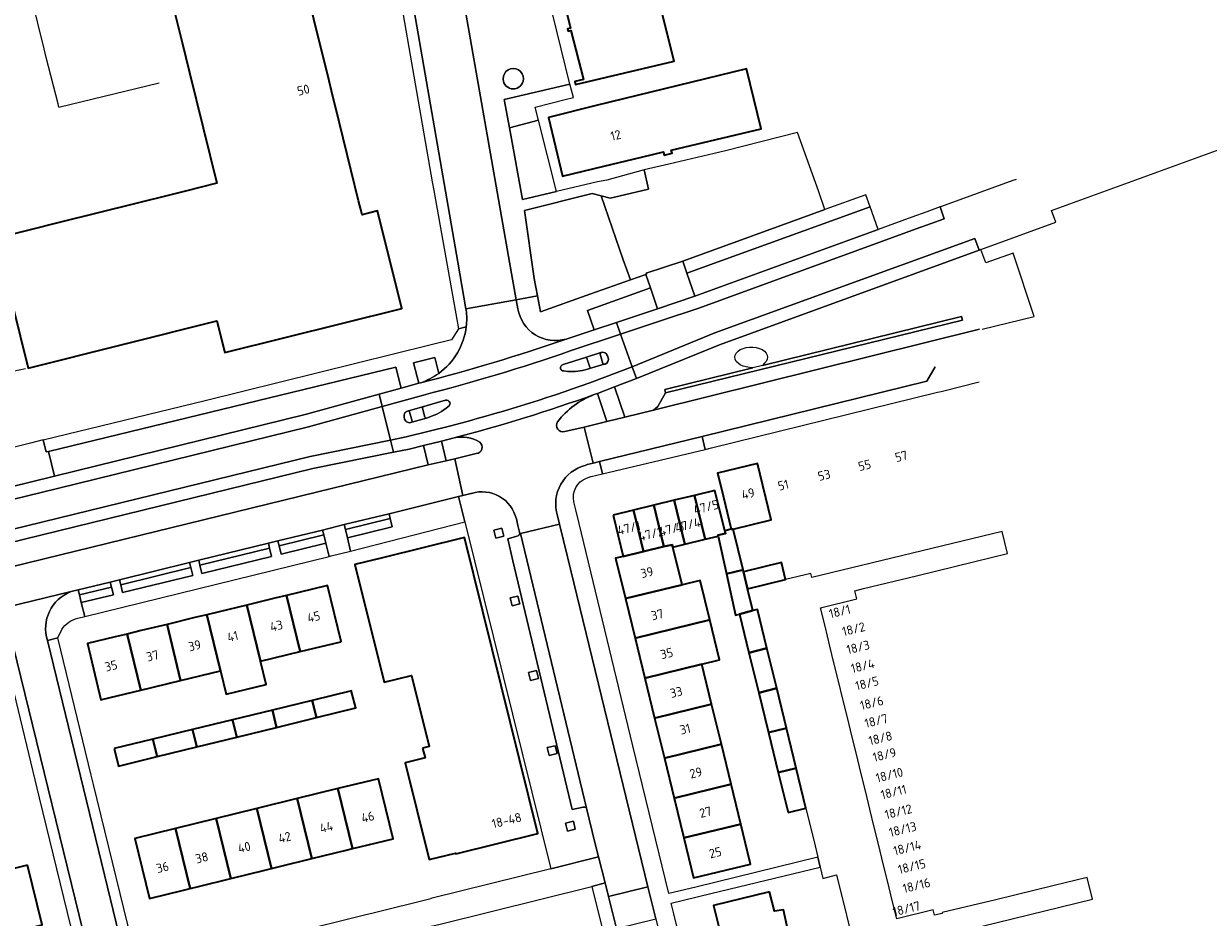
# Model space of a CAD drawing. Extents: x 150256 to 156914, y 461459 to 469481.
# Tile 405 of 656: x 156516 to 156690, y 463624 to 463755. Entities that reach past the tile are written whole.
import ezdxf
from ezdxf.enums import TextEntityAlignment as Align

# ---------------------------------------------------------------- set-up
doc = ezdxf.new("R2010")
doc.units = 0
doc.header["$LTSCALE"] = 0.75
for name, color, linetype, lineweight in [('B-RO-GR-BEPLANTING_CULTUUR_BODEMBEDEKKER-GV', 251, 'CONTINUOUS', 18), ('B-RO-GR-GROENVOORZIENING-GV', 251, 'CONTINUOUS', 18), ('B-RO-IE-TERREINAFSCHEIDING_KUNSTMATIG_HEKWERK-G', 251, 'IE-TERREINAFSCHEIDING-KUNSTMATIG', 18), ('B-RO-OG-BEBOUWING-GV', 6, 'CONTINUOUS', 35), ('B-RO-OG-BEBOUWING-T18', 1, 'CONTINUOUS', 18), ('B-RO-OG-TERREIN_CULTUURSCHEIDING-GV', 251, 'CONTINUOUS', 18), ('B-RO-VH-VERHARDING_ASFALT-GV', 251, 'CONTINUOUS', 18), ('B-RO-VH-VERHARDING_BETONSTRAATSTEEN-GV', 251, 'CONTINUOUS', 18), ('B-RO-VH-VERHARDING_STRAATBAKSTEEN-GV', 251, 'CONTINUOUS', 18), ('B-RO-VH-VERHARDING_TEGEL-GV', 251, 'CONTINUOUS', 18)]:
    doc.layers.add(name, color=color, linetype=linetype, lineweight=lineweight)
doc.styles.add('NLCS-ISO-M200-T18', font='NLCS-ISO.ttf', dxfattribs={"height": 360})
doc.linetypes.add('IE-TERREINAFSCHEIDING-KUNSTMATIG', pattern='A,4,[82,NLCS.SHX,S=0.75,R=90,X=0,Y=0],4,-2', length=10)

msp = doc.modelspace()

# ---------------------------------------------------------------- linework, layer by layer
at = {"layer": 'B-RO-GR-BEPLANTING_CULTUUR_BODEMBEDEKKER-GV'}
for points in [[(156589.365, 463747.198, 1.0306871), (156586.367, 463747.196)], [(156586.367, 463747.196, 0.9706471), (156589.365, 463747.198)]]:
    msp.add_lwpolyline(points, format="xyb", dxfattribs=at)
msp.add_lwpolyline([(156591.588, 463741.116), (156591.097, 463743.057), (156595.539, 463744.185), (156596.744, 463744.491), (156596.473, 463745.548), (156596.23, 463746.449), (156586.541, 463744.152), (156587.291, 463740.018)], close=True, dxfattribs=at)
at = {"layer": 'B-RO-GR-GROENVOORZIENING-GV'}
for points in [[(156586.163, 463680.943), (156584.998, 463680.655), (156585.287, 463679.49), (156586.452, 463679.778)], [(156588.559, 463670.957), (156587.394, 463670.669), (156587.683, 463669.504), (156588.848, 463669.792)], [(156591.301, 463659.961), (156590.136, 463659.673), (156590.425, 463658.508), (156591.59, 463658.796)], [(156594.05, 463648.882), (156592.885, 463648.594), (156593.174, 463647.429), (156594.339, 463647.717)], [(156596.728, 463637.743), (156595.563, 463637.455), (156595.852, 463636.29), (156597.017, 463636.578)]]:
    msp.add_lwpolyline(points, close=True, dxfattribs=at)
at = {"layer": 'B-RO-IE-TERREINAFSCHEIDING_KUNSTMATIG_HEKWERK-G'}
for points in [[(156518.69, 463751.661), (156516.759, 463759.444)], [(156519.005, 463750.39), (156518.69, 463751.661)], [(156520.762, 463743.545), (156519.005, 463750.39)], [(156520.845, 463743.052), (156535.627, 463746.628)], [(156520.845, 463743.052), (156520.762, 463743.545)], [(156514.051, 463704.09), (156515.937, 463704.524)]]:
    msp.add_lwpolyline(points, dxfattribs=at)
at = {"layer": 'B-RO-OG-BEBOUWING-GV'}
for points in [[(156537.979, 463756.914), (156539.045, 463752.589), (156540.136, 463748.167), (156544.168, 463731.823), (156539.534, 463730.667), (156537.553, 463730.174), (156521.089, 463726.068), (156511.519, 463723.682), (156511.538, 463723.606), (156516.305, 463704.545), (156544.171, 463711.542), (156545.309, 463706.882), (156571.437, 463713.353), (156567.826, 463727.742), (156565.568, 463727.182), (156565.377, 463727.955), (156565.067, 463729.214), (156561.652, 463743.076), (156561.273, 463744.611), (156560.5, 463747.751), (156559.248, 463752.829), (156547.529, 463800.387)], [(156592.632, 463769.557), (156596.285, 463754.677), (156595.888, 463754.572), (156595.977, 463754.236), (156596.368, 463754.34), (156598.215, 463747.11), (156596.926, 463746.848), (156597.032, 463746.368), (156611.604, 463749.809), (156600.541, 463793.943)]]:
    msp.add_lwpolyline(points, dxfattribs=at)
for points in [[(156601.2, 463734.366), (156606.765, 463735.689), (156610.024, 463736.463), (156610.138, 463735.98), (156611.287, 463736.253), (156611.175, 463736.725), (156624.402, 463739.867), (156622.248, 463748.687), (156600.077, 463743.273), (156593.083, 463741.498), (156595.11, 463732.858)], [(156620.308, 463680.816), (156625.895, 463682.177), (156623.867, 463690.501), (156617.999, 463689.071), (156618.562, 463686.763), (156620.014, 463680.804)], [(156618.074, 463679.789), (156618.044, 463679.924), (156619.151, 463680.195), (156619.059, 463680.572), (156617.605, 463686.53), (156614.604, 463685.798), (156616.183, 463679.332)], [(156608.601, 463684.332), (156610.088, 463678.24), (156611.3, 463678.519), (156611.389, 463678.175), (156613.179, 463678.607), (156611.603, 463685.065)], [(156616.183, 463679.332), (156614.604, 463685.798), (156611.603, 463685.065), (156613.179, 463678.607)], [(156602.597, 463682.867), (156604.077, 463676.804), (156607.082, 463677.522), (156605.599, 463683.6)], [(156610.088, 463678.24), (156608.601, 463684.332), (156605.599, 463683.6), (156607.082, 463677.522)], [(156574.499, 463648.532), (156574.859, 463647.076), (156571.947, 463646.354), (156575.483, 463632.085), (156579.365, 463633.047), (156579.389, 463632.949), (156591.484, 463635.947), (156580.665, 463679.594), (156568.57, 463676.597), (156564.503, 463675.589), (156568.834, 463658.233), (156572.874, 463659.234), (156575.467, 463648.772)], [(156620.308, 463680.816), (156620.014, 463680.804), (156619.059, 463680.572), (156619.151, 463680.195), (156618.044, 463679.924), (156618.074, 463679.789), (156619.31, 463674.205), (156621.773, 463674.805)], [(156611.389, 463678.175), (156611.3, 463678.519), (156610.088, 463678.24), (156607.082, 463677.522), (156604.077, 463676.804), (156602.955, 463676.53), (156604.41, 463670.57), (156612.758, 463672.608)], [(156621.841, 463674.524), (156622.432, 463672.028), (156628.035, 463673.393), (156627.428, 463675.885)], [(156621.841, 463674.524), (156621.773, 463674.805), (156619.31, 463674.205), (156620.657, 463668.118), (156621.232, 463668.255), (156623.219, 463668.802), (156622.432, 463672.028)], [(156562.42, 463664.215), (156562.501, 463664.235), (156560.496, 463672.511), (156556.244, 463671.481), (156554.444, 463671.045), (156556.449, 463662.769)], [(156605.832, 463664.743), (156614.234, 463666.794), (156616.849, 463667.432), (156615.427, 463673.259), (156612.812, 463672.621), (156612.758, 463672.608), (156604.41, 463670.57)], [(156548.567, 463669.622), (156550.572, 463661.346), (156556.449, 463662.769), (156554.444, 463671.045), (156552.695, 463670.622)], [(156550.572, 463661.346), (156548.567, 463669.622), (156544.494, 463668.635), (156542.69, 463668.198), (156544.694, 463659.922), (156545.526, 463656.487), (156551.405, 463657.909)], [(156622.62, 463662.593), (156625.279, 463663.241), (156623.885, 463668.964), (156623.219, 463668.802), (156621.232, 463668.255)], [(156544.694, 463659.922), (156542.69, 463668.198), (156540.92, 463667.77), (156536.812, 463666.775), (156538.817, 463658.499)], [(156607.271, 463658.849), (156615.673, 463660.9), (156618.288, 463661.538), (156616.849, 463667.432), (156614.234, 463666.794), (156605.832, 463664.743)], [(156527.169, 463655.678), (156532.94, 463657.076), (156530.935, 463665.351), (156529.166, 463664.923), (156525.058, 463663.928), (156527.063, 463655.652)], [(156536.812, 463666.775), (156532.996, 463665.85), (156530.935, 463665.351), (156532.94, 463657.076), (156538.817, 463658.499)], [(156624.064, 463656.7), (156626.716, 463657.346), (156625.279, 463663.241), (156622.62, 463662.593)], [(156615.673, 463660.9), (156607.271, 463658.849), (156608.71, 463652.955), (156617.112, 463655.006)], [(156558.834, 463653.028), (156564.646, 463654.451), (156564.029, 463656.817), (156563.994, 463656.951), (156558.216, 463655.551)], [(156625.508, 463650.808), (156628.152, 463651.452), (156626.716, 463657.346), (156624.064, 463656.7)], [(156552.96, 463651.589), (156558.834, 463653.028), (156558.216, 463655.551), (156552.339, 463654.126)], [(156610.149, 463647.061), (156618.551, 463649.112), (156617.112, 463655.006), (156608.71, 463652.955)], [(156547.087, 463650.151), (156552.96, 463651.589), (156552.339, 463654.126), (156546.463, 463652.702)], [(156534.709, 463649.854), (156535.34, 463647.275), (156541.213, 463648.713), (156540.585, 463651.278)], [(156546.463, 463652.702), (156540.585, 463651.278), (156541.213, 463648.713), (156547.087, 463650.151)], [(156629.588, 463645.557), (156628.152, 463651.452), (156625.508, 463650.808), (156626.953, 463644.915)], [(156529.015, 463648.474), (156529.069, 463648.252), (156529.65, 463645.882), (156535.34, 463647.275), (156534.709, 463649.854)], [(156618.551, 463649.112), (156610.149, 463647.061), (156611.587, 463641.167), (156619.989, 463643.218)], [(156628.397, 463639.022), (156631.025, 463639.662), (156629.588, 463645.557), (156626.953, 463644.915)], [(156558.186, 463632.235), (156563.018, 463633.419), (156564.176, 463633.703), (156562.008, 463642.546), (156556.018, 463641.078)], [(156564.176, 463633.703), (156565.264, 463633.97), (156570.166, 463635.171), (156567.998, 463644.014), (156562.008, 463642.546)], [(156621.428, 463637.324), (156619.989, 463643.218), (156611.587, 463641.167), (156613.026, 463635.273)], [(156550.027, 463639.61), (156552.195, 463630.767), (156553.399, 463631.062), (156558.186, 463632.235), (156556.018, 463641.078)], [(156546.205, 463629.299), (156551.249, 463630.535), (156552.195, 463630.767), (156550.027, 463639.61), (156544.037, 463638.142)], [(156538.047, 463636.674), (156540.215, 463627.831), (156541.453, 463628.134), (156546.205, 463629.299), (156544.037, 463638.142)], [(156621.428, 463637.324), (156613.026, 463635.273), (156614.465, 463629.379), (156622.867, 463631.43), (156622.824, 463631.605)], [(156540.215, 463627.831), (156538.047, 463636.674), (156532.062, 463635.207), (156534.229, 463626.364), (156539.235, 463627.591)], [(156516.217, 463631.27), (156510.22, 463629.8), (156512.378, 463620.995), (156513.366, 463621.237), (156518.375, 463622.464)], [(156625.674, 463627.352), (156617.415, 463625.321), (156618.865, 463619.425), (156627.124, 463621.456), (156628.374, 463621.735), (156627.72, 463624.66), (156626.38, 463624.482)]]:
    msp.add_lwpolyline(points, close=True, dxfattribs=at)
at = {"layer": 'B-RO-OG-TERREIN_CULTUURSCHEIDING-GV'}
for points in [[(156591.588, 463741.116), (156587.291, 463740.018), (156589.214, 463729.407), (156594.251, 463730.598)], [(156600.809, 463729.986), (156599.512, 463730.322), (156589.5, 463727.83), (156590.973, 463717.784), (156591.44, 463715.205), (156591.868, 463712.847), (156599.293, 463715.535), (156605.146, 463717.574), (156604.098, 463720.547)], [(156614.642, 463715.149), (156641.684, 463725.009), (156640.486, 463728.336), (156613.479, 463718.544)], [(156603.082, 463711.303), (156609.15, 463713.322), (156608.089, 463716.395), (156598.816, 463713.078), (156599.798, 463710.218)], [(156571.323, 463701.603), (156570.531, 463704.707), (156519.325, 463692.284), (156520.211, 463688.626), (156557.195, 463697.709), (156568.106, 463700.716)], [(156513.873, 463675.249), (156575.334, 463690.29), (156574.637, 463693.144), (156572.504, 463692.611), (156570.208, 463692.146), (156558.302, 463689.747), (156465.606, 463667.031), (156460.702, 463665.27), (156453.453, 463663.504), (156444.224, 463661.22), (156444.882, 463658.366), (156460.243, 463662.125), (156460.006, 463663.094), (156468.284, 463665.119), (156468.521, 463664.151)], [(156563.402, 463679.547), (156570.006, 463681.168), (156569.728, 463682.363), (156563.115, 463680.744)], [(156559.937, 463679.956), (156553.334, 463678.352), (156553.617, 463677.144), (156560.24, 463678.728)], [(156551.934, 463678.016), (156541.666, 463675.493), (156541.949, 463674.294), (156552.225, 463676.798)], [(156540.315, 463675.147), (156529.976, 463672.61), (156530.255, 463671.465), (156540.61, 463673.976)], [(156523.881, 463671.126), (156524.161, 463669.976), (156528.934, 463671.136), (156528.629, 463672.274)]]:
    msp.add_lwpolyline(points, close=True, dxfattribs=at)
for points in [[(156657.022, 463710.324), (156664.662, 463712.188), (156661.575, 463721.499), (156657.549, 463720.102), (156656.837, 463722.04), (156656.561, 463721.939), (156618.281, 463708.017), (156606.021, 463703.015), (156602.792, 463701.787), (156604.307, 463697.344), (156608.57, 463698.374), (156609.171, 463698.9), (156610.325, 463700.93), (156610.197, 463701.432), (156623.183, 463704.613), (156622.708, 463704.677), (156622.215, 463704.743), (156621.755, 463704.871), (156621.347, 463705.056), (156621.01, 463705.29), (156620.758, 463705.562), (156620.603, 463705.862), (156620.55, 463706.175), (156620.603, 463706.488), (156620.758, 463706.788), (156621.01, 463707.06), (156621.347, 463707.294), (156621.755, 463707.479), (156622.215, 463707.607), (156622.708, 463707.673), (156623.212, 463707.673), (156623.705, 463707.607), (156624.165, 463707.479), (156624.573, 463707.294), (156624.91, 463707.06), (156625.162, 463706.788), (156625.317, 463706.488), (156625.37, 463706.175), (156625.317, 463705.862), (156625.162, 463705.562), (156624.91, 463705.29), (156624.606, 463704.962), (156653.977, 463712.157), (156654.133, 463711.649)], [(156576.885, 463703.784), (156576.288, 463706.118), (156573.161, 463705.349), (156573.955, 463702.324)], [(156573.955, 463702.324), (156574.175, 463702.384)], [(156598.33, 463695.868), (156601.681, 463696.707), (156600.283, 463700.832), (156599.816, 463700.655)], [(156595.458, 463695.191), (156598.33, 463695.868)], [(156579.135, 463694.269), (156577.267, 463693.802), (156577.978, 463690.878)], [(156577.978, 463690.878), (156579.233, 463691.184), (156582.41, 463691.951)]]:
    msp.add_lwpolyline(points, dxfattribs=at)
for points in [[(156574.175, 463702.384, 0.076534), (156576.885, 463703.784)], [(156599.816, 463700.655, 0.14278), (156594.406, 463696.653)], [(156594.406, 463696.653, 0.6976895), (156595.458, 463695.191)], [(156582.917, 463693.644, 0.1964235), (156579.135, 463694.269)], [(156582.41, 463691.951, 0.6691779), (156582.917, 463693.644)]]:
    msp.add_lwpolyline(points, format="xyb", dxfattribs=at)
at = {"layer": 'B-RO-VH-VERHARDING_ASFALT-GV'}
for points in [[(156567.096, 463830.138), (156566.874, 463831.26), (156559.609, 463829.417), (156559.823, 463828.578), (156561.144, 463823.787), (156561.184, 463823.597), (156561.597, 463821.639), (156564.19, 463809.35), (156579.711, 463720.168), (156580.892, 463713.305), (156588.315, 463714.642), (156587.328, 463720.188), (156579.761, 463763.389), (156572.791, 463804.224)], [(156662.026, 463732.39), (156661.54, 463732.214), (156651.037, 463728.41), (156650.809, 463728.326), (156651.436, 463726.585), (156649.482, 463725.881), (156647.296, 463725.085), (156642.317, 463723.271), (156615.251, 463713.402), (156609.734, 463711.566), (156603.701, 463709.56), (156605.402, 463704.761), (156617.615, 463709.743), (156655.929, 463723.678), (156656.561, 463721.939), (156656.837, 463722.04), (156667.884, 463726.065), (156667.252, 463727.804), (156725.11, 463748.829)], [(156588.553, 463713.299), (156588.315, 463714.642), (156580.892, 463713.305), (156580.924, 463713.118)], [(156596.268, 463707.103), (156603.701, 463709.56), (156603.082, 463711.303), (156599.798, 463710.218), (156595.659, 463708.85)], [(156605.402, 463704.761), (156603.701, 463709.56), (156596.268, 463707.103)], [(156656.619, 463710.315), (156608.57, 463698.374), (156604.307, 463697.344), (156601.681, 463696.707), (156598.33, 463695.868), (156599.636, 463690.554), (156600.588, 463690.768), (156615.714, 463694.482), (156648.855, 463702.625), (156650.086, 463704.735)], [(156595.222, 463705.099), (156598.521, 463706.14), (156600.778, 463706.85)], [(156598.521, 463706.14), (156595.222, 463705.099)], [(156599.18, 463704.696), (156598.732, 463706.01)], [(156600.683, 463706.644), (156601.098, 463705.265)], [(156601.861, 463706.099), (156601.755, 463706.398)], [(156601.755, 463706.398), (156601.861, 463706.099)], [(156595.295, 463704.151), (156595.899, 463704.07)], [(156595.899, 463704.07), (156595.295, 463704.151)], [(156601.403, 463705.156), (156601.293, 463705.124), (156599.109, 463704.492), (156598.811, 463704.408)], [(156598.811, 463704.408), (156599.109, 463704.492)], [(156599.158, 463702.384), (156605.402, 463704.761)], [(156599.816, 463700.655), (156600.283, 463700.832), (156602.792, 463701.787), (156606.021, 463703.015), (156605.402, 463704.761), (156599.158, 463702.384)], [(156601.293, 463705.124), (156601.403, 463705.156)], [(156574.175, 463702.384), (156573.955, 463702.324), (156571.323, 463701.603), (156568.106, 463700.716), (156568.547, 463698.919), (156574.631, 463700.591)], [(156574.631, 463700.591), (156568.547, 463698.919), (156569.767, 463693.945), (156572.096, 463694.416), (156578.665, 463696.058)], [(156572.418, 463698.264), (156574.654, 463698.885), (156577.877, 463699.823)], [(156574.499, 463698.674), (156574.844, 463697.339)], [(156577.877, 463699.823), (156574.654, 463698.885)], [(156577.971, 463698.639), (156578.4, 463699)], [(156578.4, 463699), (156577.971, 463698.639)], [(156571.773, 463697.349), (156571.848, 463697.025)], [(156571.848, 463697.025), (156571.773, 463697.349)], [(156572.943, 463696.754), (156572.576, 463698.127)], [(156575.052, 463697.201), (156572.907, 463696.57)], [(156578.665, 463696.058), (156572.096, 463694.416), (156569.767, 463693.945), (156570.208, 463692.146)], [(156598.475, 463690.225), (156598.748, 463690.333), (156599.636, 463690.554), (156598.33, 463695.868), (156595.458, 463695.191)], [(156570.208, 463692.146), (156572.504, 463692.611), (156574.637, 463693.144), (156577.267, 463693.802), (156579.135, 463694.269)], [(156582.41, 463691.951), (156579.233, 463691.184), (156580.443, 463685.773), (156581.615, 463686.058), (156581.725, 463686.085)], [(156511.97, 463669.028), (156515.205, 463669.822), (156522.655, 463671.599), (156523.704, 463671.854), (156528.434, 463673.004), (156529.794, 463673.357), (156540.13, 463675.88), (156541.492, 463676.225), (156551.761, 463678.742), (156553.158, 463679.099), (156559.758, 463680.68), (156562.939, 463681.48), (156569.561, 463683.077), (156579.802, 463685.617), (156580.443, 463685.773), (156579.233, 463691.184)], [(156579.233, 463691.184), (156577.978, 463690.878), (156575.334, 463690.29), (156513.873, 463675.249)], [(156598.689, 463639.67), (156588.921, 463680.155), (156594.704, 463681.559), (156594.409, 463682.762)], [(156588.324, 463682.337), (156588.546, 463681.335), (156588.806, 463680.346)], [(156588.415, 463679.759), (156587.046, 463679.37), (156587.822, 463676.128), (156596.533, 463639.49), (156598.151, 463639.803)], [(156522.655, 463671.599), (156515.205, 463669.822), (156511.97, 463669.028)], [(156513.47, 463666.44), (156514.126, 463663.589), (156525.575, 463616.815), (156527.842, 463615.053), (156529.028, 463610.196), (156527.825, 463607.605), (156532.931, 463586.711), (156533.265, 463585.33), (156533.715, 463583.467), (156535.232, 463577.194), (156535.234, 463577.186), (156535.237, 463577.171), (156536.337, 463572.523), (156536.442, 463572.358), (156538.504, 463563.807)], [(156540.036, 463578.814), (156538.504, 463585.03), (156538.17, 463586.401), (156519.171, 463664.379)]]:
    msp.add_lwpolyline(points, dxfattribs=at)
for points in [[(156609.15, 463713.322), (156603.082, 463711.303), (156603.701, 463709.56), (156609.734, 463711.566), (156615.251, 463713.402), (156642.317, 463723.271), (156647.296, 463725.085), (156649.482, 463725.881), (156651.436, 463726.585), (156650.809, 463728.326), (156648.852, 463727.62), (156646.663, 463726.823), (156641.684, 463725.009), (156614.642, 463715.149)], [(156606.021, 463703.015), (156618.281, 463708.017), (156656.561, 463721.939), (156655.929, 463723.678), (156617.615, 463709.743), (156605.402, 463704.761)], [(156520.211, 463688.626), (156513.602, 463687.001), (156496.54, 463682.832), (156492.328, 463681.79), (156463.526, 463674.735), (156458.389, 463673.989), (156451.302, 463672.248), (156451.744, 463670.451), (156458.743, 463672.171), (156463.88, 463672.917), (156492.77, 463679.994), (156496.982, 463681.036), (156514.042, 463685.204), (156520.653, 463686.83), (156557.661, 463695.919), (156568.547, 463698.919), (156568.106, 463700.716), (156557.195, 463697.709)], [(156453.011, 463665.3), (156460.168, 463667.044), (156465.072, 463668.805), (156557.899, 463691.553), (156569.767, 463693.945), (156568.547, 463698.919), (156557.661, 463695.919), (156520.653, 463686.83), (156514.042, 463685.204), (156496.982, 463681.036), (156492.77, 463679.994), (156463.88, 463672.917), (156458.743, 463672.171), (156451.744, 463670.451)], [(156453.011, 463665.3), (156453.453, 463663.504), (156460.702, 463665.27), (156465.606, 463667.031), (156558.302, 463689.747), (156570.208, 463692.146), (156569.767, 463693.945), (156557.899, 463691.553), (156465.072, 463668.805), (156460.168, 463667.044)], [(156598.689, 463639.67), (156599.916, 463634.627), (156600.451, 463632.502), (156601.423, 463628.64), (156601.926, 463626.644), (156607.721, 463628.071), (156595.882, 463676.718), (156594.704, 463681.559), (156588.921, 463680.155)]]:
    msp.add_lwpolyline(points, close=True, dxfattribs=at)
for points in [[(156580.924, 463713.118, -0.0613244), (156580.928, 463710.672)], [(156595.659, 463708.85, -0.4490663), (156588.553, 463713.299)], [(156580.928, 463710.672, -0.2080989), (156576.885, 463703.784)], [(156574.175, 463702.384, 0.0215166), (156595.659, 463708.85)], [(156595.659, 463708.85, -0.0215166), (156574.175, 463702.384)], [(156596.268, 463707.103, -0.021462), (156574.631, 463700.591)], [(156574.631, 463700.591, 0.021462), (156596.268, 463707.103)], [(156598.732, 463706.01, 0.4007487), (156598.521, 463706.14)], [(156600.778, 463706.85, 0.4024022), (156600.683, 463706.644)], [(156601.755, 463706.398, 0.4160137), (156600.778, 463706.85)], [(156600.778, 463706.85, -0.4160137), (156601.755, 463706.398)], [(156601.403, 463705.156, 0.3801086), (156601.861, 463706.099)], [(156601.861, 463706.099, -0.3801086), (156601.403, 463705.156)], [(156576.885, 463703.784, -0.076534), (156574.175, 463702.384)], [(156595.222, 463705.099, 0.390375), (156594.831, 463704.522)], [(156594.831, 463704.522, -0.390375), (156595.222, 463705.099)], [(156594.831, 463704.522, 0.3556782), (156595.295, 463704.151)], [(156595.295, 463704.151, -0.3556782), (156594.831, 463704.522)], [(156595.899, 463704.07, 0.0906341), (156598.811, 463704.408)], [(156598.811, 463704.408, -0.0906341), (156595.899, 463704.07)], [(156599.109, 463704.492, 0.4173019), (156599.18, 463704.696)], [(156601.098, 463705.265, 0.3217293), (156601.293, 463705.124)], [(156578.665, 463696.058, 0.0212812), (156599.158, 463702.384)], [(156599.158, 463702.384, -0.0212812), (156578.665, 463696.058)], [(156599.816, 463700.655, -0.0213793), (156579.135, 463694.269)], [(156579.135, 463694.269, 0.0213793), (156599.816, 463700.655)], [(156594.406, 463696.653, -0.14278), (156599.816, 463700.655)], [(156574.654, 463698.885, 0.3170427), (156574.499, 463698.674)], [(156575.052, 463697.201, 0.0897472), (156577.971, 463698.639)], [(156577.971, 463698.639, -0.0897472), (156575.052, 463697.201)], [(156578.51, 463699.484, 0.3993601), (156577.877, 463699.823)], [(156577.877, 463699.823, -0.3993601), (156578.51, 463699.484)], [(156578.4, 463699, 0.2971965), (156578.51, 463699.484)], [(156578.51, 463699.484, -0.2971965), (156578.4, 463699)], [(156572.418, 463698.264, 0.4359306), (156571.773, 463697.349)], [(156571.773, 463697.349, -0.4359306), (156572.418, 463698.264)], [(156571.848, 463697.025, 0.4317618), (156572.907, 463696.57)], [(156572.907, 463696.57, -0.4317618), (156571.848, 463697.025)], [(156572.576, 463698.127, 0.4237533), (156572.418, 463698.264)], [(156572.907, 463696.57, 0.3577678), (156572.943, 463696.754)], [(156574.844, 463697.339, 0.3355595), (156575.052, 463697.201)], [(156595.458, 463695.191, -0.6976895), (156594.406, 463696.653)], [(156579.135, 463694.269, -0.1964235), (156582.917, 463693.644)], [(156582.917, 463693.644, -0.6691779), (156582.41, 463691.951)], [(156594.895, 463687.473, -0.2005671), (156598.475, 463690.225)], [(156581.725, 463686.085, -0.4330801), (156588.324, 463682.337)], [(156594.409, 463682.762, -0.2114255), (156594.895, 463687.473)], [(156588.806, 463680.346, -0.4785687), (156588.415, 463679.759)], [(156519.171, 463664.379, -0.3986814), (156522.655, 463671.599)], [(156598.151, 463639.803, -0.2170726), (156598.689, 463639.67)]]:
    msp.add_lwpolyline(points, format="xyb", dxfattribs=at)
at = {"layer": 'B-RO-VH-VERHARDING_BETONSTRAATSTEEN-GV'}
for points in [[(156633.837, 463727.955), (156632.859, 463730.691), (156629.78, 463739.301), (156619.148, 463736.619), (156610.804, 463734.657), (156607.184, 463733.809), (156607.825, 463730.945), (156603.437, 463729.941), (156602.137, 463729.643), (156600.809, 463729.986), (156604.098, 463720.547), (156605.146, 463717.574), (156607.399, 463718.391), (156607.509, 463718.431), (156607.458, 463718.572), (156612.859, 463720.352)], [(156569.561, 463683.077), (156562.939, 463681.48), (156563.115, 463680.744), (156569.728, 463682.363)], [(156553.334, 463678.352), (156559.937, 463679.956), (156559.758, 463680.68), (156553.158, 463679.099)], [(156541.492, 463676.225), (156541.666, 463675.493), (156551.934, 463678.016), (156551.761, 463678.742)], [(156529.976, 463672.61), (156540.315, 463675.147), (156540.13, 463675.88), (156529.794, 463673.357)], [(156528.629, 463672.274), (156528.434, 463673.004), (156523.704, 463671.854), (156523.881, 463671.126)], [(156601.926, 463626.644), (156603.109, 463621.943), (156608.875, 463623.33), (156607.721, 463628.071)]]:
    msp.add_lwpolyline(points, close=True, dxfattribs=at)
for points in [[(156654.133, 463711.649), (156610.325, 463700.93), (156609.171, 463698.9), (156608.57, 463698.374), (156656.619, 463710.315)], [(156645.154, 463619.363), (156673.281, 463626.226), (156672.485, 463629.463), (156667.645, 463628.28), (156659.031, 463626.169), (156651.093, 463624.288), (156651.127, 463624.144), (156649.983, 463623.875), (156649.796, 463624.67), (156644.419, 463623.352), (156643.756, 463626.056), (156643.095, 463628.753), (156642.434, 463631.45), (156641.773, 463634.147), (156641.112, 463636.844), (156640.451, 463639.541), (156639.79, 463642.238), (156639.129, 463644.935), (156638.468, 463647.632), (156637.807, 463650.329), (156637.146, 463653.026), (156636.485, 463655.723), (156635.824, 463658.42), (156635.163, 463661.117), (156634.559, 463663.582), (156633.841, 463666.511), (156633.18, 463669.208), (156638.556, 463670.526), (156638.262, 463671.729), (156639.528, 463672.04), (156647.321, 463673.954), (156655.935, 463676.065), (156660.755, 463677.249), (156659.961, 463680.48), (156631.892, 463673.709), (156631.748, 463674.298), (156628.035, 463673.393), (156622.432, 463672.028), (156623.219, 463668.802), (156623.885, 463668.964), (156625.279, 463663.241), (156626.716, 463657.346), (156628.152, 463651.452), (156629.588, 463645.557), (156631.025, 463639.662), (156632.373, 463634.128), (156632.773, 463632.428), (156633.112, 463630.988), (156633.512, 463629.294), (156635.53, 463629.822), (156636.99, 463623.881), (156638.439, 463617.985)]]:
    msp.add_lwpolyline(points, dxfattribs=at)
at = {"layer": 'B-RO-VH-VERHARDING_STRAATBAKSTEEN-GV'}
for points in [[(156522.655, 463671.599, 0.3986814), (156519.171, 463664.379)], [(156521.283, 463666.035, -0.1942609), (156523.653, 463667.669)]]:
    msp.add_lwpolyline(points, format="xyb", dxfattribs=at)
for points in [[(156523.653, 463667.669), (156524.663, 463667.915), (156524.161, 463669.976), (156523.881, 463671.126), (156523.704, 463671.854), (156522.655, 463671.599)], [(156520.688, 463664.783), (156521.283, 463666.035)], [(156519.171, 463664.379), (156520.688, 463664.783)]]:
    msp.add_lwpolyline(points, dxfattribs=at)
at = {"layer": 'B-RO-VH-VERHARDING_TEGEL-GV'}
for points in [[(156580.924, 463713.118), (156580.892, 463713.305), (156579.711, 463720.168), (156564.19, 463809.35), (156561.597, 463821.639), (156561.184, 463823.597), (156561.144, 463823.787), (156559.823, 463828.578), (156559.609, 463829.417), (156559.338, 463830.477), (156556.935, 463832.014), (156555.773, 463830.315)], [(156558.479, 463826.828), (156559.378, 463823.165), (156559.828, 463821.332), (156559.852, 463821.222), (156562.057, 463810.967), (156562.689, 463808.03), (156562.632, 463808.016), (156562.99, 463805.715), (156563.363, 463804.327), (156572.669, 463750.69), (156573.2, 463747.632)], [(156579.761, 463763.389), (156587.328, 463720.188), (156588.315, 463714.642), (156591.44, 463715.205), (156590.973, 463717.784), (156589.5, 463727.83), (156599.512, 463730.322), (156600.809, 463729.986), (156602.137, 463729.643), (156603.437, 463729.941), (156607.825, 463730.945), (156607.184, 463733.809), (156601.689, 463732.302), (156600.304, 463732.029), (156594.251, 463730.598), (156589.214, 463729.407), (156587.291, 463740.018), (156586.541, 463744.152), (156596.23, 463746.449), (156581.023, 463808.44)], [(156573.2, 463747.632), (156575.911, 463732.019), (156576.136, 463730.767), (156579.795, 463710.356), (156580.928, 463710.672)], [(156607.399, 463718.391), (156605.146, 463717.574), (156599.293, 463715.535), (156591.868, 463712.847), (156591.44, 463715.205), (156588.315, 463714.642), (156588.553, 463713.299)], [(156595.659, 463708.85), (156599.798, 463710.218), (156598.816, 463713.078), (156608.089, 463716.395), (156607.399, 463718.391)], [(156580.928, 463710.672), (156579.795, 463710.356)], [(156579.795, 463710.356), (156578.766, 463708.716), (156575.762, 463707.975), (156542.452, 463699.761), (156518.547, 463693.939), (156518.977, 463692.198), (156519.325, 463692.284), (156570.531, 463704.707), (156571.323, 463701.603), (156573.955, 463702.324), (156573.161, 463705.349), (156576.288, 463706.118), (156576.885, 463703.784)], [(156600.778, 463706.85), (156598.521, 463706.14)], [(156598.732, 463706.01), (156599.18, 463704.696)], [(156601.098, 463705.265), (156600.683, 463706.644)], [(156599.109, 463704.492), (156601.293, 463705.124)], [(156650.086, 463704.735), (156648.855, 463702.625), (156615.714, 463694.482), (156616.182, 463692.579), (156617.122, 463692.804), (156650.437, 463700.997), (156650.961, 463701.126), (156650.977, 463701.128), (156656.585, 463702.538)], [(156574.654, 463698.885), (156572.418, 463698.264)], [(156574.844, 463697.339), (156574.499, 463698.674)], [(156572.576, 463698.127), (156572.943, 463696.754)], [(156572.907, 463696.57), (156575.052, 463697.201)], [(156598.671, 463688.347), (156599.324, 463688.587), (156599.337, 463688.592), (156601.033, 463688.957), (156600.588, 463690.768), (156599.636, 463690.554), (156598.748, 463690.333), (156598.475, 463690.225)], [(156581.725, 463686.085), (156581.615, 463686.058), (156580.443, 463685.773), (156579.802, 463685.617), (156580.276, 463683.671), (156580.717, 463681.89), (156593.396, 463630.729), (156600.451, 463632.502)], [(156594.409, 463682.762), (156594.704, 463681.559), (156595.882, 463676.718), (156607.721, 463628.071), (156608.875, 463623.33), (156616.843, 463590.591), (156619.547, 463591.218), (156611.559, 463624.072), (156611.17, 463625.672), (156616.993, 463627.074), (156633.112, 463630.988), (156632.773, 463632.428), (156614.795, 463628.043), (156610.829, 463627.064), (156605.49, 463648.865), (156597.595, 463681.653), (156597.062, 463683.842), (156596.814, 463684.866)], [(156588.806, 463680.346), (156588.546, 463681.335), (156588.324, 463682.337)], [(156598.151, 463639.803), (156596.533, 463639.49), (156587.822, 463676.128), (156587.046, 463679.37), (156588.415, 463679.759)], [(156525.575, 463616.815), (156514.126, 463663.589)], [(156532.713, 463615.642), (156525.978, 463643.143), (156525.64, 463644.526), (156521.132, 463662.968), (156520.688, 463664.783), (156519.171, 463664.379), (156538.17, 463586.401)], [(156512.678, 463663.077), (156517.626, 463642.619), (156517.97, 463641.199), (156524.644, 463613.808)], [(156600.451, 463632.502), (156599.916, 463634.627), (156598.689, 463639.67)], [(156603.109, 463621.943), (156601.926, 463626.644), (156601.423, 463628.64), (156599.441, 463628.142), (156600.919, 463622.159), (156607.321, 463596.053), (156612.529, 463574.557), (156612.891, 463573.062), (156614.494, 463566.444), (156617.456, 463553.787)]]:
    msp.add_lwpolyline(points, dxfattribs=at)
for points in [[(156586.367, 463747.196, -1.0306871), (156589.365, 463747.198)], [(156589.365, 463747.198, -0.9706471), (156586.367, 463747.196)], [(156580.928, 463710.672, 0.0613244), (156580.924, 463713.118)], [(156588.553, 463713.299, 0.4490663), (156595.659, 463708.85)], [(156576.885, 463703.784, 0.2080989), (156580.928, 463710.672)], [(156598.521, 463706.14, -0.4007487), (156598.732, 463706.01)], [(156600.683, 463706.644, -0.4024022), (156600.778, 463706.85)], [(156599.18, 463704.696, -0.4173019), (156599.109, 463704.492)], [(156601.293, 463705.124, -0.3217293), (156601.098, 463705.265)], [(156574.499, 463698.674, -0.3170427), (156574.654, 463698.885)], [(156572.418, 463698.264, -0.4237533), (156572.576, 463698.127)], [(156572.943, 463696.754, -0.3577678), (156572.907, 463696.57)], [(156575.052, 463697.201, -0.3355595), (156574.844, 463697.339)], [(156598.475, 463690.225, 0.2005671), (156594.895, 463687.473)], [(156596.814, 463684.866, -0.3731717), (156598.671, 463688.347)], [(156588.324, 463682.337, 0.4330801), (156581.725, 463686.085)], [(156594.895, 463687.473, 0.2114255), (156594.409, 463682.762)], [(156588.415, 463679.759, 0.4785687), (156588.806, 463680.346)], [(156598.689, 463639.67, 0.2170726), (156598.151, 463639.803)]]:
    msp.add_lwpolyline(points, format="xyb", dxfattribs=at)
for points in [[(156640.486, 463728.336), (156639.846, 463730.114), (156633.837, 463727.955), (156612.859, 463720.352), (156613.479, 463718.544)], [(156613.479, 463718.544), (156612.859, 463720.352), (156607.458, 463718.572), (156607.509, 463718.431), (156607.399, 463718.391), (156608.089, 463716.395), (156609.15, 463713.322), (156614.642, 463715.149)], [(156610.325, 463700.93), (156654.133, 463711.649), (156653.977, 463712.157), (156624.606, 463704.962), (156623.183, 463704.613), (156610.197, 463701.432)], [(156601.681, 463696.707), (156604.307, 463697.344), (156602.792, 463701.787), (156600.283, 463700.832)], [(156518.547, 463693.939), (156518.539, 463693.969), (156516.66, 463693.502), (156512.352, 463692.429), (156512.69, 463690.568), (156513.602, 463687.001), (156520.211, 463688.626), (156519.325, 463692.284), (156518.977, 463692.198)], [(156575.334, 463690.29), (156577.978, 463690.878), (156577.267, 463693.802), (156574.637, 463693.144)], [(156615.714, 463694.482), (156600.588, 463690.768), (156601.033, 463688.957), (156616.182, 463692.579)], [(156580.717, 463681.89), (156580.276, 463683.671), (156579.802, 463685.617), (156569.561, 463683.077), (156569.728, 463682.363), (156570.006, 463681.168), (156563.402, 463679.547), (156563.871, 463677.59)], [(156563.871, 463677.59), (156563.402, 463679.547), (156563.115, 463680.744), (156562.939, 463681.48), (156559.758, 463680.68), (156559.937, 463679.956), (156560.24, 463678.728), (156560.718, 463676.79), (156561.018, 463676.864)], [(156586.163, 463680.943), (156586.452, 463679.778), (156585.287, 463679.49), (156584.998, 463680.655)], [(156541.492, 463676.225), (156540.13, 463675.88), (156540.315, 463675.147), (156540.61, 463673.976), (156530.255, 463671.465), (156529.976, 463672.61), (156529.794, 463673.357), (156528.434, 463673.004), (156528.629, 463672.274), (156528.934, 463671.136), (156524.161, 463669.976), (156524.663, 463667.915), (156560.718, 463676.79), (156560.24, 463678.728), (156553.617, 463677.144), (156553.334, 463678.352), (156553.158, 463679.099), (156551.761, 463678.742), (156551.934, 463678.016), (156552.225, 463676.798), (156541.949, 463674.294), (156541.666, 463675.493)], [(156588.559, 463670.957), (156588.848, 463669.792), (156587.683, 463669.504), (156587.394, 463670.669)], [(156591.301, 463659.961), (156591.59, 463658.796), (156590.425, 463658.508), (156590.136, 463659.673)], [(156594.05, 463648.882), (156594.339, 463647.717), (156593.174, 463647.429), (156592.885, 463648.594)], [(156596.728, 463637.743), (156597.017, 463636.578), (156595.852, 463636.29), (156595.563, 463637.455)], [(156575.696, 463626.329), (156575.703, 463626.3), (156567.225, 463624.203), (156565.939, 463623.884), (156555.265, 463621.236), (156554.101, 463620.947), (156543.407, 463618.295), (156542.187, 463617.992), (156532.713, 463615.642), (156533.68, 463611.8), (156542.777, 463614.041), (156544.124, 463614.376), (156554.864, 463617.046), (156556.037, 463617.337), (156566.706, 463619.989), (156567.992, 463620.309), (156575.583, 463622.195), (156577.076, 463622.567), (156599.441, 463628.142), (156601.423, 463628.64), (156600.451, 463632.502), (156593.396, 463630.729)]]:
    msp.add_lwpolyline(points, close=True, dxfattribs=at)

# ---------------------------------------------------------------- texts
at = {"layer": 'B-RO-OG-BEBOUWING-T18', "style": 'NLCS-ISO-M200-T18'}
for s, rotation, p in [('50', 13.8, (156556.914, 463745.586)), ('12', 13.4, (156602.976, 463738.9)), ('57', 13.7, (156645.09, 463691.555)), ('53', 13.7, (156633.714, 463688.783)), ('55', 13.7, (156639.677, 463690.236)), ('51', 13.7, (156627.69, 463687.315)), ('49', 13.7, (156622.506, 463686.052)), ('47/5', 13.7, (156616.3, 463684.08)), ('47/1', 13.7, (156604.93, 463680.98)), ('47/2', 13.7, (156608.172, 463680.11)), ('47/3', 13.7, (156611.216, 463680.853)), ('47/4', 13.7, (156613.595, 463681.434)), ('39', 13.7, (156607.583, 463674.438)), ('45', 13.6, (156558.445, 463667.898)), ('37', 13.7, (156609.103, 463668.211)), ('18/1', 13.8, (156636.01, 463668.69)), ('43', 13.6, (156552.938, 463666.565)), ('18/2', 13.8, (156638.064, 463666.084)), ('41', 13.6, (156546.491, 463665.003)), ('39', 13.6, (156540.888, 463663.646)), ('35', 13.7, (156610.498, 463662.495)), ('18/3', 13.8, (156638.721, 463663.402)), ('37', 13.6, (156534.677, 463662.142)), ('18/4', 13.8, (156639.399, 463660.639)), ('35', 13.6, (156528.557, 463660.66)), ('18/5', 13.8, (156640.027, 463658.075)), ('33', 13.7, (156611.896, 463656.772)), ('18/6', 13.8, (156640.736, 463655.182)), ('18/7', 13.8, (156641.381, 463652.549)), ('31', 13.7, (156613.221, 463651.342)), ('18/8', 13.8, (156642.01, 463649.986)), ('18/9', 13.8, (156642.608, 463647.543)), ('29', 13.7, (156614.796, 463644.891)), ('18/10', 13.8, (156643.337, 463644.571)), ('18/11', 13.8, (156643.953, 463642.056)), ('46', 13.8, (156566.418, 463638.371)), ('18-48', 13.9, (156586.889, 463637.86)), ('27', 13.7, (156616.214, 463639.081)), ('18/12', 13.8, (156644.662, 463639.163)), ('44', 13.8, (156560.308, 463636.873)), ('18/13', 13.8, (156645.3, 463636.56)), ('42', 13.8, (156554.159, 463635.367)), ('40', 13.8, (156548.197, 463633.905)), ('25', 13.7, (156617.668, 463633.124)), ('18/14', 13.8, (156645.967, 463633.838)), ('38', 13.8, (156541.942, 463632.372)), ('18/15', 13.8, (156646.645, 463631.073)), ('36', 13.8, (156536.152, 463630.954)), ('18/16', 13.8, (156647.332, 463628.271)), ('18/17', 13.8, (156645.85, 463624.84))]:
    msp.add_text(s, height=1.35, rotation=rotation, dxfattribs=at).set_placement(p, align=Align.MIDDLE)

doc.saveas('drawing.dxf')
